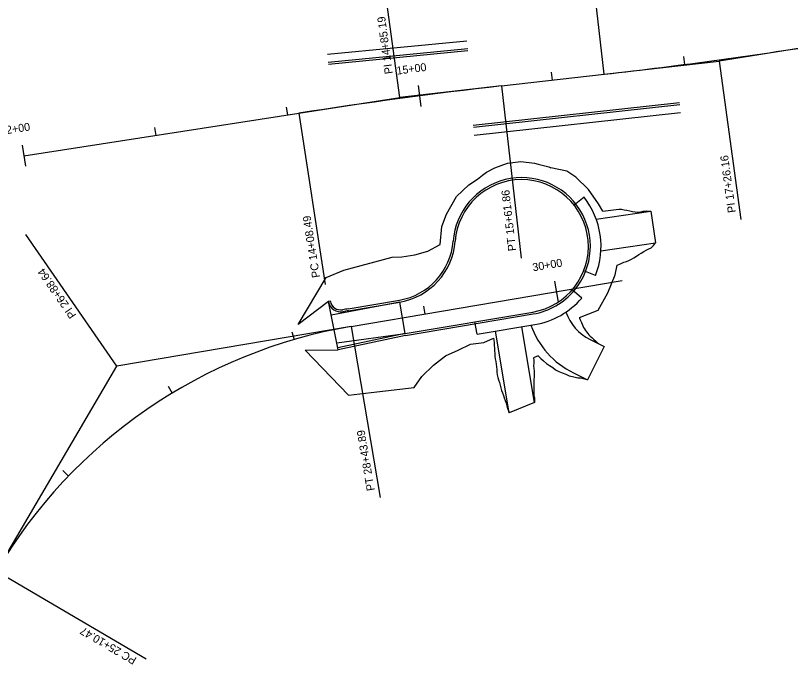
# Model space of a CAD drawing. Extents: x 979959 to 994833, y 1835619 to 1845316.
# Drawn here: x 981855 to 982436, y 1842149 to 1842647 of the extents above; entities that cross this region are included whole.
import ezdxf

# ---------------------------------------------------------------- set-up
doc = ezdxf.new("R2010")
doc.units = 0
for name, color, linetype in [('R_Horz Alg', 7, 'Continuous'), ('R_Horz Alg Annot', 7, 'Continuous'), ('R_Horz Alg Annot_Side Road', 7, 'Continuous'), ('R_Horz Alg Stationing', 7, 'Continuous'), ('R_Horz Alg Stationing_Side Road', 7, 'Continuous'), ('R_Proposed Const Limits', 7, 'Continuous'), ('R_Proposed Road', 7, 'Continuous')]:
    doc.layers.add(name, color=color, linetype=linetype)

msp = doc.modelspace()

# ---------------------------------------------------------------- linework, layer by layer
at = {"layer": 'R_Horz Alg'}
for p, q in [((982219.02, 1842594.16), (982296.02, 1842602.94)), ((981860.99, 1842541.8), (982067.03, 1842573.72)), ((982106.32, 1842413.7), (982309.54, 1842448.11))]:
    msp.add_line(p, q, dxfattribs=at)
for centre, radius, start, end in [((981863.15, 1846398.05), 3819.72, 276.50701, 279.11059), ((982651.89, 1838799.05), 3819.72, 96.50701, 98.80757), ((982120.82, 1842426.69), 545.67, 283.27832, 3.73532), ((982170.09, 1842037.09), 381.97, 99.61069, 149.62362)]:
    msp.add_arc(centre, radius, start, end, dxfattribs=at)
at = {"layer": 'R_Horz Alg Annot'}
for points in [[(981930.65, 1842383.96), (981862.48, 1842482.71)], [(982106.32, 1842413.7), (982128.03, 1842285.53)], [(981840.56, 1842230.25), (981952.71, 1842164.51)]]:
    msp.add_lwpolyline(points, dxfattribs=at)
at = {"layer": 'R_Horz Alg Annot_Side Road'}
for p, q in [((982467.97, 1842626.52), (982382.26, 1842612.78)), ((982296.02, 1842602.94), (982382.26, 1842612.78)), ((982219.02, 1842594.16), (982142.82, 1842585.47)), ((982067.03, 1842573.72), (982142.82, 1842585.47)), ((982106.32, 1842413.7), (981930.65, 1842383.96)), ((981840.56, 1842230.25), (981930.65, 1842383.96))]:
    msp.add_line(p, q, dxfattribs=at)
for points in [[(982296.02, 1842602.94), (982281.29, 1842732.1)], [(982142.82, 1842585.47), (982131.71, 1842668.1)], [(982382.26, 1842612.78), (982398.56, 1842493.89)], [(982219.02, 1842594.16), (982233.75, 1842465)], [(982067.03, 1842573.72), (982086.93, 1842445.26)]]:
    msp.add_lwpolyline(points, dxfattribs=at)
at = {"layer": 'R_Horz Alg Stationing'}
for points in [[(982156.58, 1842594.58), (982158.65, 1842578.72)], [(981859.77, 1842549.7), (981862.22, 1842533.89)], [(982258.9, 1842447.65), (982261.57, 1842431.88)], [(982160.64, 1842428.99), (982161.64, 1842423.07)], [(982061.89, 1842409.67), (982063.56, 1842403.91)], [(981969.15, 1842368.97), (981972.25, 1842363.84)], [(981890.1, 1842305.65), (981894.43, 1842301.5)]]:
    msp.add_lwpolyline(points, dxfattribs=at)
at = {"layer": 'R_Horz Alg Stationing_Side Road'}
for points in [[(982355.43, 1842616.24), (982356.21, 1842610.29)], [(982256.23, 1842604.44), (982256.91, 1842598.48)], [(982057.71, 1842578.35), (982058.63, 1842572.42)], [(981958.89, 1842563.04), (981959.81, 1842557.11)]]:
    msp.add_lwpolyline(points, dxfattribs=at)
at = {"layer": 'R_Proposed Const Limits'}
for points in [[(982066.6, 1842415.24), (982087.67, 1842450.56), (982100.87, 1842456.09), (982137.11, 1842465.65), (982144.23, 1842465.98), (982154.13, 1842467.43), (982163.78, 1842470.33), (982173.09, 1842475.27), (982174.43, 1842488.62), (982177.75, 1842498.07), (982185.34, 1842511.19), (982194.58, 1842520.06), (982200.99, 1842524.24), (982204.84, 1842527.36), (982205.78, 1842528.04), (982207.89, 1842529.45), (982214.05, 1842532.86), (982223.62, 1842536.25), (982233.56, 1842537.43), (982243.91, 1842536.18), (982246.46, 1842535.49), (982254.51, 1842533.5), (982256.11, 1842532.66)], [(982294.92, 1842500.25), (982291.73, 1842505.67), (982284.38, 1842516.56), (982274.86, 1842525.64), (982267.97, 1842530.3), (982256.11, 1842532.66)], [(982294.92, 1842500.25), (982295, 1842500.27), (982296.99, 1842500.52), (982298.97, 1842500.78), (982300.95, 1842501.03), (982302.94, 1842501.29), (982304.92, 1842501.55), (982306.9, 1842501.8), (982308.93, 1842501.78), (982311.01, 1842501.35), (982313.1, 1842500.92), (982315.18, 1842500.52), (982317.26, 1842500.11), (982319.34, 1842499.71), (982321.42, 1842499.59), (982323.46, 1842499.74)], [(982323.46, 1842499.74), (982325.33, 1842500.23), (982326.66, 1842500.33), (982328.11, 1842500.57), (982330.98, 1842500.16)], [(982305.64, 1842459.75), (982306.91, 1842460.29), (982308.81, 1842461.08), (982310.72, 1842461.88), (982312.64, 1842462.54), (982314.56, 1842463.25), (982316.43, 1842464.29), (982318.3, 1842465.33), (982320.14, 1842466.52), (982321.99, 1842467.73), (982323.85, 1842468.82), (982325.72, 1842469.89), (982327.58, 1842470.96), (982329.47, 1842471.89), (982331.36, 1842472.73), (982332.88, 1842474.46), (982334.45, 1842476.41)], [(982277.44, 1842420.51), (982291.48, 1842426.06), (982298.69, 1842439.02), (982304.35, 1842452.53), (982305.64, 1842459.75)], [(982277.44, 1842420.51), (982277.63, 1842419.95), (982278.05, 1842418.82), (982278.53, 1842417.71), (982279.07, 1842416.62), (982279.62, 1842415.5), (982280.09, 1842414.26), (982280.64, 1842413.04), (982281.27, 1842411.85), (982282.01, 1842410.74), (982282.81, 1842409.65), (982283.68, 1842408.59), (982284.6, 1842407.57), (982285.58, 1842406.58), (982286.69, 1842405.43), (982288.24, 1842404.05), (982289.79, 1842402.67), (982291.34, 1842401.29), (982293.09, 1842400.31)], [(982071.87, 1842395.97), (982104.36, 1842362.15), (982121.24, 1842364.22), (982153.66, 1842367.88), (982159.42, 1842376.3), (982168.12, 1842384.79), (982177.11, 1842391.62), (982186.5, 1842396.05), (982195.91, 1842400.39), (982205.84, 1842401.62), (982213.08, 1842404.89)], [(982213.08, 1842404.89), (982213.31, 1842403.42), (982213.55, 1842401.43), (982213.65, 1842399.42), (982213.75, 1842397.41), (982213.83, 1842395.4), (982213.93, 1842393.38), (982214.01, 1842391.37), (982214.33, 1842389.39), (982214.73, 1842387.43), (982215.14, 1842385.47), (982215.34, 1842383.48), (982215.49, 1842381.48), (982215.67, 1842379.48), (982215.92, 1842377.49), (982216.27, 1842375.52), (982216.87, 1842373.6), (982217.46, 1842371.67), (982218.06, 1842369.74), (982218.64, 1842367.81), (982218.98, 1842365.84), (982219.72, 1842363.94), (982220.46, 1842362.03), (982221.17, 1842360.13), (982221.88, 1842358.22), (982222.48, 1842356.29), (982222.95, 1842354.34), (982223.43, 1842352.39), (982224.92, 1842348.88)], [(982293.09, 1842400.31), (982295.95, 1842398.76)], [(982246.51, 1842391.78), (982242.99, 1842390.19), (982243.18, 1842388.19), (982243.17, 1842386.16), (982243.16, 1842384.13), (982243.41, 1842382.15), (982243.61, 1842380.15), (982243.57, 1842378.12), (982243.5, 1842376.08), (982243.4, 1842374.03), (982243.32, 1842371.99), (982243.27, 1842369.95), (982243.33, 1842367.94), (982243.34, 1842365.91), (982243.19, 1842363.85), (982243.18, 1842361.82)], [(982246.51, 1842391.78), (982248.53, 1842389.8), (982250.58, 1842387.86), (982252.77, 1842386.09), (982255.01, 1842384.41), (982257.47, 1842383.02), (982259.64, 1842381.32), (982262.1, 1842380.02), (982264.62, 1842378.86), (982267.19, 1842377.86), (982269.71, 1842376.84), (982272.18, 1842376.15), (982274.19, 1842375.71), (982276.24, 1842375.34), (982278.36, 1842375.11), (982280.37, 1842374.67), (982282.36, 1842374.17)], [(982282.36, 1842374.17), (982283.51, 1842373.67)], [(982243.18, 1842361.82), (982243.78, 1842360.19), (982243.82, 1842358.51), (982243.86, 1842356.83)]]:
    msp.add_lwpolyline(points, dxfattribs=at)
at = {"layer": 'R_Proposed Road'}
for p, q in [((982193.16, 1842627.85), (982088.61, 1842617.74)), ((982193.74, 1842621.88), (982089.19, 1842611.76)), ((982193.89, 1842620.39), (982089.34, 1842610.27)), ((982197.85, 1842564.63), (982352.52, 1842581.77)), ((982198.01, 1842563.14), (982352.69, 1842580.28)), ((982198.67, 1842557.17), (982353.35, 1842574.31)), ((982280.91, 1842510.72), (982273.45, 1842504.84)), ((982290.11, 1842494.19), (982330.98, 1842500.16)), ((982330.98, 1842500.16), (982334.45, 1842476.41)), ((982293.58, 1842470.44), (982334.45, 1842476.41)), ((982289.49, 1842451.97), (982280.66, 1842455.47)), ((982279.28, 1842435.09), (982272.08, 1842441.29)), ((982090.73, 1842432.69), (982089.26, 1842432.39)), ((982090.76, 1842432.58), (982090.73, 1842432.69)), ((982104.07, 1842427.01), (982142.55, 1842433.53)), ((982089.26, 1842432.39), (982066.6, 1842415.24)), ((982096.68, 1842396.14), (982089.26, 1842432.39)), ((982142.8, 1842432.05), (982091.36, 1842422.14)), ((982104.32, 1842425.54), (982142.8, 1842432.05)), ((982146.81, 1842408.39), (982142.8, 1842432.05)), ((982146.81, 1842408.39), (982242.52, 1842424.6)), ((982147.06, 1842406.91), (982242.77, 1842423.12)), ((982200.73, 1842407.88), (982199.14, 1842417.25)), ((982200.73, 1842407.88), (982244.11, 1842415.23)), ((982224.92, 1842348.88), (982214.53, 1842410.22)), ((982243.86, 1842356.83), (982234.25, 1842413.56)), ((982095.57, 1842401.53), (982146.81, 1842408.39)), ((982146.81, 1842408.39), (982096.38, 1842397.61)), ((982147.12, 1842406.92), (982096.69, 1842396.14)), ((982285.41, 1842403.98), (982295.95, 1842398.76)), ((982295.95, 1842398.76), (982283.51, 1842373.67)), ((982071.87, 1842395.97), (982096.68, 1842396.14)), ((982272.97, 1842378.9), (982283.51, 1842373.67)), ((982243.86, 1842356.83), (982224.92, 1842348.88))]:
    msp.add_line(p, q, dxfattribs=at)
for centre, radius, start, end in [((982234.18, 1842473.89), 51.5, 320.1465, 175.72415), ((982234.18, 1842473.89), 50, 279.61069, 175.72415), ((982234.18, 1842473.89), 59.5, 338.38202, 38.24074), ((982134.45, 1842481.35), 48.5, 279.61069, 355.72415), ((982134.45, 1842481.35), 50, 279.61069, 355.72415), ((982134.45, 1842481.35), 50, 279.61069, 355.72415), ((982120.82, 1842426.69), 563.67, 283.27832, 3.73532), ((982120.82, 1842426.69), 565.17, 283.27832, 3.73532), ((982120.82, 1842426.69), 568.17, 283.27832, 3.73532), ((982120.82, 1842426.69), 573.17, 283.27832, 3.73532), ((982120.82, 1842426.69), 518.17, 283.27832, 3.73532), ((982120.82, 1842426.69), 523.17, 283.27832, 3.73532), ((982120.82, 1842426.69), 526.17, 283.27832, 3.73532), ((982120.82, 1842426.69), 527.67, 283.27832, 3.73532), ((982234.18, 1842473.89), 51.5, 279.61069, 320.1465), ((982098.59, 1842434.18), 8, 191.55654, 280.20735), ((982234.18, 1842473.89), 59.5, 279.61069, 319.29798), ((982098.59, 1842434.18), 9.5, 191.55654, 280.20735), ((982170.09, 1842037.09), 395.47, 99.61069, 100.20735), ((982170.09, 1842037.09), 393.97, 99.61069, 100.20735), ((982301.4, 1842436.24), 36, 199.00806, 243.62815), ((982301.4, 1842436.24), 64, 199.6413, 243.62815)]:
    msp.add_arc(centre, radius, start, end, dxfattribs=at)

# ---------------------------------------------------------------- texts
at = {"layer": 'R_Horz Alg Annot'}
for s, rotation, p in [('PI 14+85.19', 97.65729, (982137.55, 1842603.49)), ('PI 17+26.16', 97.8088, (982394.78, 1842499.43)), ('PT 15+61.86', 96.50701, (982230.09, 1842470.62)), ('PC 14+08.49', 98.80757, (982083.05, 1842450.73)), ('PI 26+88.64', 124.61715, (981900.56, 1842422.27)), ('PT 28+43.89', 99.61069, (982124.07, 1842290.94)), ('PC 25+10.47', 149.62362, (981946.02, 1842164.96))]:
    msp.add_text(s, height=6, rotation=rotation, dxfattribs=at).set_placement(p)
at = {"layer": 'R_Horz Alg Stationing'}
for s, rotation, p in [('15+00', 7.43498, (982140.76, 1842602.6)), ('12+00', 8.80757, (981843.76, 1842557.34)), ('30+00', 9.61069, (982242.79, 1842455.07))]:
    msp.add_text(s, height=6, rotation=rotation, dxfattribs=at).set_placement(p)

doc.saveas('drawing.dxf')
